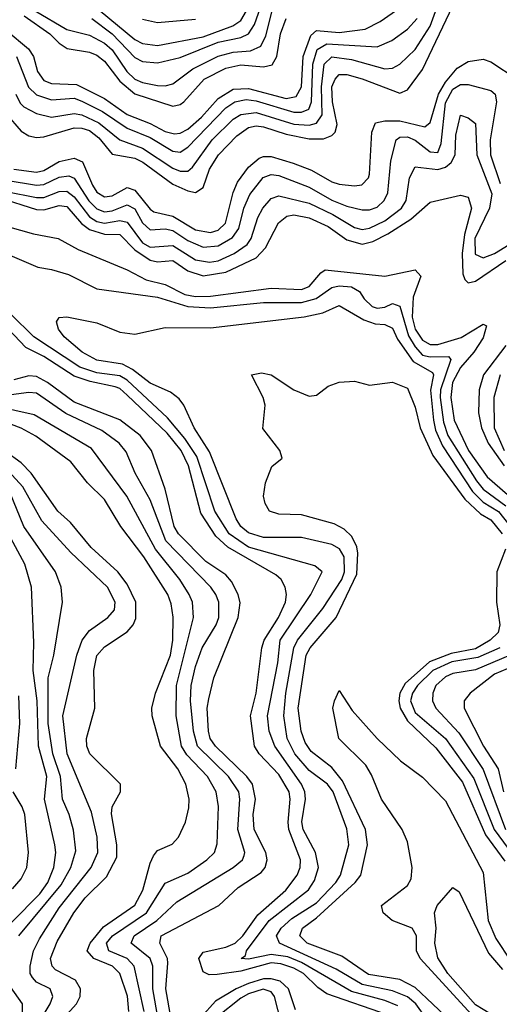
# Model space of a CAD drawing. Header units: inches. Extents: x 884549 to 1028252, y 526810 to 653624.
# Tile 1056 of 1056: x 1017086 to 1018353, y 635829 to 638427. Entities that reach past the tile are written whole.
import ezdxf

# ---------------------------------------------------------------- set-up
doc = ezdxf.new("R2010")
doc.units = ezdxf.units.IN
doc.header["$MEASUREMENT"] = 0
doc.layers.add('B0613', color=7, linetype='Continuous')

msp = doc.modelspace()

# ---------------------------------------------------------------- linework, layer by layer
at = {"layer": 'B0613', "color": 5}
for points, elevation in [([(1017075.6, 638230), (1017087.1, 638207.1), (1017097.2, 638197.2), (1017130, 638179.6), (1017170, 638170), (1017230, 638179.3), (1017250, 638175.6), (1017294.7, 638154.7), (1017350, 638109.8), (1017410, 638088.2), (1017490, 638035.6), (1017510, 638026.9), (1017530, 638027), (1017542.1, 638037.9), (1017593.9, 638110), (1017650, 638164.1), (1017670, 638176.7), (1017710, 638182.2), (1017810, 638151.5), (1017850, 638148.3), (1017870, 638154.1), (1017884.3, 638175.7), (1017882.6, 638250), (1017889.8, 638310), (1017910, 638329.1), (1017962.1, 638322.1), (1018050, 638297.4), (1018070, 638298.7), (1018090, 638309.7), (1018130, 638348.6), (1018170, 638409.7), (1018230, 638575.4)], 1840), ([(1017276, 638430), (1017330, 638389.7), (1017390, 638327.5), (1017410, 638316.5), (1017450, 638313.3), (1017510, 638326.8), (1017610, 638367.7), (1017670, 638380.3), (1017690.4, 638389.6), (1017705.8, 638414.2), (1017747.6, 638532.4)], 1960), ([(1017127.1, 638450), (1017210, 638401.2), (1017270, 638386.4), (1017310, 638365.2), (1017330, 638347.2), (1017368.8, 638290), (1017390, 638269.8), (1017410, 638261), (1017450, 638253.1), (1017470, 638252.3), (1017490, 638258.1), (1017542.9, 638297.1), (1017610, 638330.4), (1017650, 638341.5), (1017695.6, 638344.4), (1017723, 638357), (1017735.8, 638384.2), (1017767.3, 638510)], 1940), ([(1017298.6, 638450), (1017390, 638374.9), (1017410, 638363.8), (1017450, 638358.9), (1017570, 638381.8), (1017649.1, 638410.9), (1017670, 638424.9), (1017716.1, 638503.9)], 1980), ([(1017050, 638178.9), (1017090, 638132.4), (1017110, 638120.3), (1017130, 638116), (1017150, 638118), (1017230, 638141.3), (1017250, 638141), (1017270, 638134.3), (1017295.1, 638115.1), (1017330, 638071.7), (1017390, 638061.9), (1017411, 638051), (1017490, 637992.9), (1017530, 637975.2), (1017550, 637971.4), (1017570, 637984.4), (1017587.3, 638032.7), (1017610.7, 638070), (1017659.1, 638120.9), (1017690, 638142.6), (1017710, 638146.6), (1017730, 638144.6), (1017790, 638125), (1017850, 638112.2), (1017887.8, 638112.2), (1017910, 638121.1), (1017918.6, 638130), (1017923.9, 638150), (1017911.6, 638210), (1017910.1, 638249.8), (1017918.9, 638270), (1017930, 638282), (1017950, 638282.1), (1017990, 638270.5), (1018090, 638233.4), (1018110, 638242.1), (1018150, 638295.7), (1018230, 638463.7)], 1820), ([(1017050, 638399.4), (1017109.5, 638350), (1017122.4, 638330), (1017132.7, 638290), (1017150, 638266.5), (1017170, 638258.4), (1017236.2, 638256.1), (1017310, 638219.4), (1017370, 638176.6), (1017430, 638153.2), (1017470, 638131.7), (1017494.3, 638125.7), (1017510, 638127.6), (1017530, 638138.4), (1017566.4, 638170), (1017610, 638218.9), (1017650, 638243.5), (1017690, 638245.7), (1017790, 638218.9), (1017816, 638224), (1017830, 638249.4), (1017834.5, 638330), (1017854.5, 638385.5), (1017870, 638398.6), (1017930, 638393.5), (1017997.9, 638402.2), (1018038, 638422), (1018090, 638458.4)], 1880), ([(1017097.3, 638437.3), (1017165.2, 638390), (1017190, 638364.7), (1017211.1, 638351.1), (1017270, 638341), (1017290, 638333.4), (1017310, 638317.4), (1017350, 638265), (1017390, 638230.9), (1017490, 638198.4), (1017510, 638203.1), (1017519, 638210), (1017572.7, 638270), (1017630, 638299.4), (1017670, 638307.9), (1017730, 638302.9), (1017752.5, 638307.5), (1017765.3, 638330), (1017774.6, 638390), (1017789.9, 638429.9)], 1920), ([(1017077.3, 638330), (1017109, 638249), (1017130, 638228.9), (1017170, 638215.8), (1017230, 638219.7), (1017250, 638211.9), (1017304.6, 638184.6), (1017370, 638140.8), (1017430, 638115.7), (1017490, 638080.2), (1017510, 638077.3), (1017530, 638090.9), (1017630, 638194.1), (1017653.7, 638210), (1017684, 638216), (1017710, 638213.1), (1017810, 638182.5), (1017830, 638182.5), (1017849.1, 638190.9), (1017856.6, 638210), (1017860, 638310), (1017871.4, 638348.6), (1017897.1, 638362.9), (1018030, 638355.4), (1018068.3, 638371.7), (1018110, 638402.3), (1018135.4, 638430)], 1860), ([(1017410, 638428.7), (1017450, 638419.4), (1017550, 638428.1)], 2020), ([(1017070, 638032.9), (1017130, 638024.3), (1017150, 638028.9), (1017190, 638052.7), (1017230, 638061.5), (1017251.5, 638051.5), (1017278.2, 637990), (1017290, 637971.7), (1017310, 637959.1), (1017330, 637962.5), (1017370, 637983.8), (1017390, 637977.4), (1017430, 637926.7), (1017440.3, 637920.3), (1017490, 637908.2), (1017550, 637872.6), (1017590, 637865.2), (1017610, 637871.6), (1017629.6, 637890.4), (1017649.3, 637970.7), (1017661.4, 637998.6), (1017690, 638037.7), (1017718.6, 638061.4), (1017730, 638066.2), (1017750, 638065.6), (1017808.3, 638048.4), (1017856.3, 638030), (1017910, 637999.4), (1017930, 637993), (1017970, 637988.3), (1017989.1, 637990.9), (1018007.4, 638010), (1018010, 638019.5), (1018016.1, 638130), (1018025.3, 638154.7), (1018050, 638160.2), (1018090, 638160.3), (1018155.9, 638144.1), (1018170, 638156), (1018191.9, 638230), (1018210, 638262.1), (1018240.8, 638299.2), (1018270, 638316.3), (1018310, 638322.5), (1018330, 638315.7), (1018399.6, 638270)], 1780), ([(1017050, 638003.2), (1017130, 637990), (1017150, 637992), (1017190, 638011.3), (1017215.3, 638015.3), (1017230, 638009), (1017268.6, 637948.6), (1017290, 637927.6), (1017310, 637920.2), (1017330, 637922.3), (1017370, 637938.8), (1017390, 637928.2), (1017410.6, 637890.6), (1017430, 637872.9), (1017470, 637875.4), (1017490, 637871), (1017530, 637844.1), (1017570, 637826.5), (1017610, 637830), (1017648, 637852), (1017664.2, 637875.8), (1017678, 637930), (1017694, 637966), (1017729.3, 638010.7), (1017750, 638018.2), (1017770, 638015.7), (1017850, 637985.3), (1017910, 637950.9), (1017950, 637934.6), (1017990, 637925.4), (1018010, 637925), (1018030, 637932.3), (1018048.1, 637950), (1018057.9, 637970), (1018065.6, 638054.4), (1018080.4, 638110), (1018090, 638117.3), (1018110, 638118.1), (1018130, 638109.3), (1018170, 638078.5), (1018190, 638076.6), (1018199.4, 638100.6), (1018210, 638207.4), (1018230, 638243.3), (1018250, 638256.2), (1018270, 638255.9), (1018330, 638239.9), (1018341.8, 638230), (1018345.5, 638210), (1018328.7, 638110), (1018329.4, 638070), (1018354.9, 637994.9)], 1760), ([(1017050, 637973.7), (1017130, 637958.2), (1017150, 637958.2), (1017190, 637973.8), (1017210, 637974.2), (1017230, 637959.8), (1017270, 637906.6), (1017290, 637894.5), (1017310, 637890.3), (1017350, 637896.8), (1017370, 637893), (1017410, 637838.2), (1017430, 637826.6), (1017490, 637831.1), (1017550, 637793.6), (1017586.9, 637786.9), (1017610, 637790.6), (1017652.7, 637810), (1017686.3, 637833.7), (1017696.9, 637850), (1017715, 637905), (1017727.9, 637930), (1017750, 637955.1), (1017770, 637961.8), (1017850, 637942.7), (1017913.2, 637913.2), (1017970, 637878.3), (1017990, 637873.5), (1018010, 637876.7), (1018050, 637895.8), (1018094.4, 637930), (1018106.1, 637950), (1018115.6, 638010), (1018130, 638038.7), (1018190, 638031.6), (1018210, 638038), (1018225.2, 638050), (1018235.9, 638070), (1018237.7, 638122.3), (1018250, 638174.9), (1018270, 638168.2), (1018290, 638152.9), (1018293.1, 638070), (1018332.4, 637967.6), (1018326.6, 637930), (1018288.3, 637850), (1018288.7, 637808.7), (1018310, 637798.5), (1018339.7, 637810), (1018390, 637840.6)], 1740), ([(1017030, 637957.4), (1017130, 637926.2), (1017150, 637924.8), (1017190, 637936.9), (1017210, 637933.7), (1017248.8, 637888.8), (1017270, 637873.2), (1017310, 637861.2), (1017350, 637860.3), (1017390, 637819.8), (1017430, 637792.4), (1017450, 637788.2), (1017490, 637791.2), (1017530, 637764), (1017570, 637751.4), (1017630, 637761.2), (1017710, 637798.6), (1017735, 637825), (1017769.1, 637890.9), (1017791.4, 637908.6), (1017810, 637911.9), (1017850, 637904.3), (1017900.9, 637880.9), (1017950, 637846.1), (1017990, 637835), (1018018.4, 637841.6), (1018058.3, 637861.7), (1018119.2, 637900.8), (1018170, 637945.6), (1018250, 637964.1), (1018270, 637958.3), (1018279, 637930), (1018260.2, 637859.8), (1018254.2, 637810), (1018256.4, 637756.4), (1018261.2, 637741.2), (1018270, 637732.6), (1018290, 637737.2), (1018370, 637791.6)], 1720), ([(1016990, 637899), (1017122.1, 637862.1), (1017187.6, 637850), (1017240.7, 637820.7), (1017370, 637767), (1017420.3, 637740.3), (1017470, 637727.9), (1017522.1, 637702.1), (1017550, 637696.5), (1017590, 637697.3), (1017750, 637718.7), (1017830, 637715.4), (1017850, 637722.8), (1017880.9, 637759.1), (1017893, 637767), (1018050, 637750.5), (1018130, 637766.8), (1018145.1, 637750), (1018124.9, 637695.1), (1018122.4, 637642.4), (1018130.3, 637610), (1018150, 637581.6), (1018170, 637569.9), (1018190, 637569.7), (1018251.4, 637588.6), (1018310, 637624), (1018318.8, 637618.8), (1018310, 637587.8), (1018285, 637550), (1018250, 637509.5), (1018229.1, 637470), (1018224.6, 637430), (1018233.5, 637370), (1018271, 637290), (1018320.6, 637220.6), (1018374.3, 637174.3)], 1680), ([(1017021.7, 637821.7), (1017133.8, 637773.8), (1017170, 637768.2), (1017214.4, 637754.4), (1017290, 637716.6), (1017450, 637694.6), (1017530, 637669.8), (1017590, 637667.1), (1017730, 637680.4), (1017830, 637680.3), (1017869.1, 637690.9), (1017910, 637720.5), (1017930, 637724.3), (1017962.1, 637722.1), (1017983.7, 637710), (1017995.5, 637690), (1018016.8, 637670), (1018030, 637665.8), (1018050, 637668), (1018070, 637678.4), (1018090, 637671.5), (1018112.7, 637592.7), (1018130, 637563.8), (1018150, 637541.8), (1018170, 637537.1), (1018217.9, 637537.9), (1018224.8, 637530), (1018197, 637450), (1018196.1, 637430), (1018205.2, 637365.2), (1018216.5, 637330), (1018292.2, 637210), (1018310, 637188.4), (1018370, 637144.5)], 1660), ([(1018084.7, 635824.7), (1018050, 635838.8), (1017962.4, 635862.4), (1017830, 635939.3), (1017794.1, 635954.1), (1017750, 635960.5), (1017690, 635947.7), (1017671.1, 635950), (1017682.5, 635957.5), (1017684.7, 635970), (1017744.7, 636050), (1017848.6, 636131.4), (1017864, 636156), (1017874.7, 636190), (1017867.1, 636230), (1017834.1, 636290), (1017830.9, 636310.9), (1017840.5, 636370), (1017839.2, 636390), (1017830.2, 636410), (1017759.5, 636510), (1017744.7, 636550), (1017740.6, 636590), (1017767.3, 636730), (1017773.9, 636790), (1017854.8, 636910), (1017884.4, 636970), (1017865.7, 636985.7), (1017690, 637035.1), (1017639.5, 637070), (1017600.8, 637130), (1017554, 637274), (1017522.1, 637322.1), (1017476, 637376), (1017370, 637476.1), (1017350, 637487.5), (1017290, 637495.3), (1017244.5, 637510), (1017123.4, 637590), (1017001.1, 637710)], 1660), ([(1018161.4, 635790), (1018132.3, 635830), (1018110, 635849.1), (1018070, 635864.8), (1017990, 635881), (1017921.6, 635921.6), (1017771.9, 635990), (1017763.8, 636010), (1017776.4, 636030), (1017805, 636055), (1017870, 636096.4), (1017921.1, 636150), (1017932.8, 636170), (1017955.1, 636250), (1017950, 636292), (1017914.1, 636390), (1017898.7, 636410), (1017850, 636445.9), (1017812.5, 636490), (1017792.4, 636530), (1017783.6, 636590), (1017788.7, 636650), (1017810.2, 636770), (1017819.1, 636790), (1017886.5, 636873.5), (1017936.3, 636950), (1017944.1, 636970), (1017942.5, 637010), (1017930.9, 637030.9), (1017910, 637042.1), (1017830, 637060.9), (1017730, 637061), (1017690, 637073.3), (1017670.3, 637090), (1017657.9, 637110), (1017586.7, 637286.7), (1017546.9, 637350), (1017519.3, 637410), (1017506.8, 637426.8), (1017484.2, 637444.2), (1017430, 637468.3), (1017383.6, 637503.6), (1017357.6, 637517.6), (1017290, 637528.6), (1017250.5, 637550), (1017203.2, 637590), (1017188.5, 637610), (1017183.1, 637630), (1017190, 637641.3), (1017210, 637642.6), (1017290, 637627.5), (1017350, 637602.8), (1017390, 637597.5), (1017470, 637615.1), (1017590, 637613.6), (1017837.2, 637642.8), (1017886.2, 637653.8), (1017930, 637673.2), (1017994.7, 637634.7), (1018024.5, 637624.5), (1018050, 637622.3), (1018070, 637612.9), (1018083.8, 637583.7), (1018124.9, 637524.9), (1018175.8, 637495.8), (1018178.3, 637490), (1018170.4, 637449.6), (1018178.9, 637370), (1018184, 637344), (1018202.3, 637302.3), (1018282.1, 637182.1), (1018310, 637154.3), (1018350, 637129.5), (1018397.3, 637070)], 1640), ([(1018060.3, 635800.3), (1017896.8, 635856.8), (1017873.2, 635873.2), (1017835.1, 635910), (1017810, 635924.6), (1017775.7, 635935.7), (1017750, 635938.3), (1017670, 635916.8), (1017607.6, 635907.6), (1017586.6, 635906.6), (1017570, 635914.9), (1017558.9, 635950), (1017570, 635966.5), (1017630, 635979.6), (1017654.5, 635990), (1017675.3, 636010), (1017714.6, 636065.4), (1017788.7, 636130), (1017818.5, 636170), (1017826.2, 636190), (1017827.2, 636210), (1017796.8, 636290), (1017794.7, 636310), (1017800.6, 636370), (1017797.4, 636390), (1017770, 636435.8), (1017718.3, 636490), (1017706.4, 636510), (1017695.6, 636590), (1017710, 636650), (1017725, 636770), (1017731.8, 636790), (1017769.2, 636850), (1017787.9, 636890), (1017790.6, 636910), (1017786.9, 636930), (1017776.6, 636950), (1017762.4, 636962.4), (1017635.5, 637035.5), (1017603.8, 637063.8), (1017564.5, 637124.5), (1017531.6, 637250), (1017512.4, 637290), (1017475.6, 637335.6), (1017370, 637436), (1017350, 637453.8), (1017338.2, 637458.2), (1017272.1, 637472.1), (1017230, 637486.1), (1017150, 637538.2), (1017101.9, 637561.9), (1017056.2, 637610)], 1680), ([(1018370, 637567.2), (1018310.7, 637490), (1018299.6, 637450), (1018297.9, 637390), (1018305.6, 637350), (1018323.2, 637310), (1018365.2, 637250)], 1720), ([(1017485.9, 635790), (1017471.9, 635870), (1017477.4, 635937.4), (1017475.9, 635950), (1017455.8, 635990), (1017459.6, 636010), (1017612.1, 636090), (1017662.6, 636137.4), (1017723.3, 636176.7), (1017733.8, 636190), (1017739.3, 636210), (1017736.2, 636230), (1017704.8, 636290), (1017702.8, 636330), (1017708.2, 636370), (1017700.5, 636410), (1017685.4, 636430), (1017602.7, 636510), (1017589.3, 636530), (1017584.6, 636550), (1017581.3, 636610), (1017585, 636635), (1017598.6, 636690), (1017662.6, 636850), (1017668.3, 636888.3), (1017663, 636910), (1017644.9, 636944.9), (1017630, 636961.9), (1017577.8, 636997.8), (1017504.9, 637070), (1017494.2, 637090), (1017470, 637188.2), (1017433.9, 637290), (1017403.9, 637330), (1017350, 637371), (1017230, 637418.2), (1017159.3, 637470), (1017130, 637485.5), (1017110, 637487.4), (1017070, 637476.8)], 1720), ([(1018270, 635741.4), (1018130, 635873.6), (1018090, 635894.5), (1018007.3, 635907.3), (1017936.3, 635956.3), (1017845.5, 635990), (1017825.9, 636010), (1017832.4, 636030), (1017870, 636056.8), (1017971.7, 636150), (1017986.7, 636170), (1018004.5, 636250), (1017999, 636290), (1017938.5, 636418.5), (1017910, 636453.6), (1017856, 636496), (1017839.4, 636519.4), (1017828.8, 636550), (1017821.4, 636610), (1017842.5, 636750), (1017853.3, 636770), (1017921.9, 636850), (1017976, 636964), (1017979.2, 637019.2), (1017976.4, 637036.4), (1017963.2, 637063.2), (1017942.6, 637082.6), (1017916.5, 637096.5), (1017830, 637120.1), (1017770, 637122.3), (1017745.7, 637130), (1017734.3, 637150), (1017729.8, 637170), (1017734.9, 637205.1), (1017752, 637248), (1017779, 637270), (1017773.3, 637290), (1017728.2, 637348.2), (1017734.4, 637410), (1017728.7, 637430), (1017698.4, 637490), (1017724.5, 637495.5), (1017750.1, 637490.1), (1017810, 637450.3), (1017850, 637433.4), (1017870, 637436), (1017900.2, 637459.8), (1017930, 637470.7), (1017970, 637473.4), (1018010, 637463), (1018070, 637470.3), (1018110, 637454.9), (1018130, 637404.9), (1018143.1, 637350), (1018177.1, 637277.1), (1018261.6, 637161.6), (1018303.2, 637123.2), (1018330, 637107.6), (1018360.2, 637070)], 1620), ([(1018354.4, 637490), (1018337.9, 637430), (1018338.9, 637350), (1018365.6, 637290)], 1740), ([(1017451.2, 635790), (1017437.6, 635870), (1017437.2, 635930), (1017430.8, 635950), (1017380.5, 635990), (1017388.3, 636010), (1017447.8, 636050), (1017500.8, 636099.2), (1017649.9, 636190), (1017674.7, 636210), (1017678.3, 636221.7), (1017680.3, 636230), (1017661.8, 636290), (1017667.3, 636370), (1017664.3, 636390), (1017637.5, 636430), (1017555.1, 636510), (1017545, 636550), (1017537.1, 636630), (1017538.9, 636670), (1017550, 636720.5), (1017567.5, 636770), (1017604.7, 636830), (1017611.7, 636850), (1017611.5, 636890), (1017604, 636910), (1017591, 636930), (1017472.1, 637052.1), (1017430, 637160.2), (1017390.6, 637230), (1017367, 637287), (1017349, 637310), (1017303.2, 637343.2), (1017207.8, 637387.8), (1017130, 637441.1), (1017110, 637443.5), (1017050, 637435.4)], 1740), ([(1017414.8, 635810), (1017388, 635930), (1017370.1, 635950.1), (1017320.9, 635970), (1017315.3, 635990), (1017330.7, 636010), (1017420.5, 636070), (1017470, 636148.3), (1017530, 636175.1), (1017579.9, 636210), (1017599.9, 636230), (1017607.4, 636252.6), (1017610.6, 636350.6), (1017604.7, 636390), (1017582, 636430), (1017526.9, 636486.9), (1017513.3, 636510), (1017499.2, 636590), (1017500.1, 636670), (1017544.7, 636850), (1017542.2, 636890), (1017533.4, 636910), (1017508.5, 636950), (1017444.4, 637030), (1017369, 637170), (1017275.6, 637295.6), (1017124.1, 637384.1), (1016970, 637418.4)], 1760), ([(1017373.9, 635810), (1017370.6, 635850.6), (1017350.7, 635910.7), (1017331, 635930), (1017281.4, 635950), (1017263.8, 635970), (1017272, 635990), (1017306.9, 636033.1), (1017390, 636090.4), (1017411.2, 636130), (1017430, 636201.6), (1017439.4, 636220.6), (1017450, 636235.1), (1017488.2, 636251.8), (1017505.2, 636270), (1017523.6, 636310), (1017532.5, 636347.5), (1017533.2, 636370), (1017524.4, 636410), (1017503.9, 636450), (1017457.3, 636510), (1017435.3, 636590), (1017435.1, 636610), (1017444.9, 636650), (1017484, 636750), (1017490.2, 636790.2), (1017490.9, 636850.9), (1017486.2, 636886.1), (1017476.9, 636910), (1017413.6, 637010), (1017353.1, 637090), (1017310, 637161), (1017264.7, 637204.7), (1017220.7, 637260.7), (1017128.2, 637328.2), (1017090, 637349.5), (1017031, 637371)], 1780), ([(1017195, 635785), (1017235.6, 635830), (1017245.6, 635850), (1017246.1, 635870), (1017233, 635893), (1017180.2, 635920.2), (1017171.3, 635930), (1017167, 635950), (1017184.9, 635995.1), (1017228.7, 636070), (1017259.1, 636110), (1017315, 636165), (1017342.4, 636217.6), (1017342.7, 636250), (1017328.2, 636331.8), (1017330, 636350.2), (1017351.9, 636390), (1017352.1, 636410), (1017271.5, 636490), (1017263.2, 636510), (1017262.6, 636530), (1017283.9, 636610), (1017281.5, 636710), (1017290, 636749.2), (1017310, 636772.6), (1017370, 636811.4), (1017385.4, 636830), (1017392.7, 636847.3), (1017392.8, 636890), (1017370, 636937.8), (1017344.9, 636970), (1017274.4, 637034.4), (1017219.9, 637099.9), (1017186.9, 637130), (1017115.9, 637230), (1017090, 637257.4), (1017048, 637288)], 1820), ([(1017144.9, 635795.2), (1017166.5, 635830), (1017173.5, 635850), (1017166.3, 635870), (1017130, 635887.6), (1017119.4, 635899.4), (1017113.3, 635910), (1017113.7, 635930), (1017122.3, 635970), (1017137.9, 636002.1), (1017190, 636084), (1017274.7, 636190), (1017291.8, 636230), (1017290.9, 636270), (1017275.9, 636335.9), (1017211.1, 636490), (1017199.5, 636590), (1017236.6, 636750), (1017250.6, 636789.4), (1017270, 636815.6), (1017318.7, 636850), (1017336, 636870), (1017337.9, 636890), (1017317.9, 636930), (1017220.7, 637020.7), (1017144.6, 637104.6), (1017094.5, 637194.5), (1017046.4, 637246.4)], 1840), ([(1017083.9, 636010), (1017195.5, 636144.5), (1017221.2, 636190), (1017234, 636234), (1017228.2, 636288.2), (1017216.8, 636330), (1017199, 636370), (1017193.3, 636430), (1017173.3, 636490), (1017161.4, 636570), (1017161.4, 636690), (1017176.3, 636750), (1017199, 636890), (1017195.2, 636930), (1017180.6, 636970), (1017097, 637090), (1017060.2, 637180.2)], 1860), ([(1016989.7, 635970), (1017139.2, 636120.8), (1017160.5, 636150), (1017176.3, 636190), (1017181, 636230), (1017178.7, 636250), (1017151.5, 636370), (1017157.2, 636430), (1017135.8, 636510), (1017131.7, 636630), (1017121.6, 636710), (1017123.5, 636783.5), (1017117, 636930), (1017099.5, 636990), (1017056.5, 637070)], 1880), ([(1018368.6, 637030), (1018345.7, 636970), (1018345.4, 636890), (1018353.7, 636830), (1018349.5, 636810), (1018328.6, 636790), (1018290, 636767.3), (1018225.4, 636754.6), (1018167.8, 636732.2), (1018104.1, 636675.9), (1018090.2, 636650), (1018087, 636630), (1018090.3, 636610), (1018110, 636577), (1018185.3, 636505.3), (1018255.3, 636415.3), (1018316.1, 636276.1), (1018367, 636207)], 1620), ([(1018353.8, 636770), (1018295.5, 636744.5), (1018227.5, 636732.5), (1018176.9, 636710), (1018136.4, 636670), (1018123.4, 636650), (1018117.9, 636630), (1018130, 636598.8), (1018210.2, 636530.2), (1018284.8, 636424.8), (1018339.2, 636290), (1018402.8, 636202.8)], 1640), ([(1018381.1, 636750), (1018290, 636711.5), (1018230, 636701.9), (1018210, 636693.4), (1018185.1, 636670), (1018177.2, 636650), (1018175.9, 636630), (1018184.7, 636610), (1018245.6, 636545.6), (1018310, 636448.6), (1018368.5, 636290)], 1660), ([(1018390, 636721.3), (1018339.9, 636700.1), (1018275.9, 636650), (1018259.9, 636630), (1018259.9, 636610), (1018310.7, 636510), (1018349.3, 636450), (1018363.5, 636390)], 1680), ([(1017075.8, 636450), (1017086, 636570), (1017083.2, 636643.2)], 1920), ([(1018290, 635790.6), (1018143.5, 635950), (1018134.1, 635970), (1018133.4, 636010), (1018122.2, 636030), (1018069.8, 636050), (1018045.7, 636070), (1018041.5, 636090), (1018110, 636142.1), (1018119.8, 636160.2), (1018122.6, 636190), (1018110, 636258), (1018095.9, 636290), (1018041.6, 636370), (1018014.7, 636434.7), (1017999.6, 636459.6), (1017928.4, 636530), (1017912.9, 636610), (1017917.2, 636630), (1017930, 636657.1), (1017964.1, 636604.1), (1018030, 636530.1), (1018091.5, 636471.5), (1018150, 636428), (1018210, 636366.2), (1018310, 636176.9), (1018323.5, 636050), (1018343, 636003), (1018382.9, 635942.9)], 1580), ([(1017066.7, 636133.3), (1017090, 636160.2), (1017104.4, 636190), (1017109.3, 636230), (1017099.2, 636330), (1017092.8, 636350), (1017068.3, 636390)], 1920), ([(1018405, 635785), (1018330, 635803), (1018290, 635827.3), (1018216.7, 635910), (1018190, 635951.3), (1018182.5, 635990), (1018185.6, 636030), (1018181.4, 636070), (1018188.4, 636090), (1018230, 636137.1), (1018246.1, 636126.1), (1018324.3, 635964.3), (1018360.6, 635920.6)], 1560), ([(1017095.7, 635670), (1017092.9, 635830), (1017051, 635890)], 1860), ([(1017814.5, 635814.5), (1017795.9, 635870), (1017773.5, 635890), (1017750, 635896.5), (1017730, 635895.9), (1017690, 635883.8), (1017657.7, 635870), (1017602.9, 635837.1), (1017565.2, 635794.8)], 1720), ([(1017784.3, 635750), (1017758.8, 635850), (1017750, 635861.9), (1017728.8, 635868.8), (1017690, 635856.6), (1017670, 635845.3), (1017605.5, 635794.5)], 1740)]:
    msp.add_lwpolyline(points, dxfattribs=dict(at, elevation=elevation))

doc.saveas('drawing.dxf')
